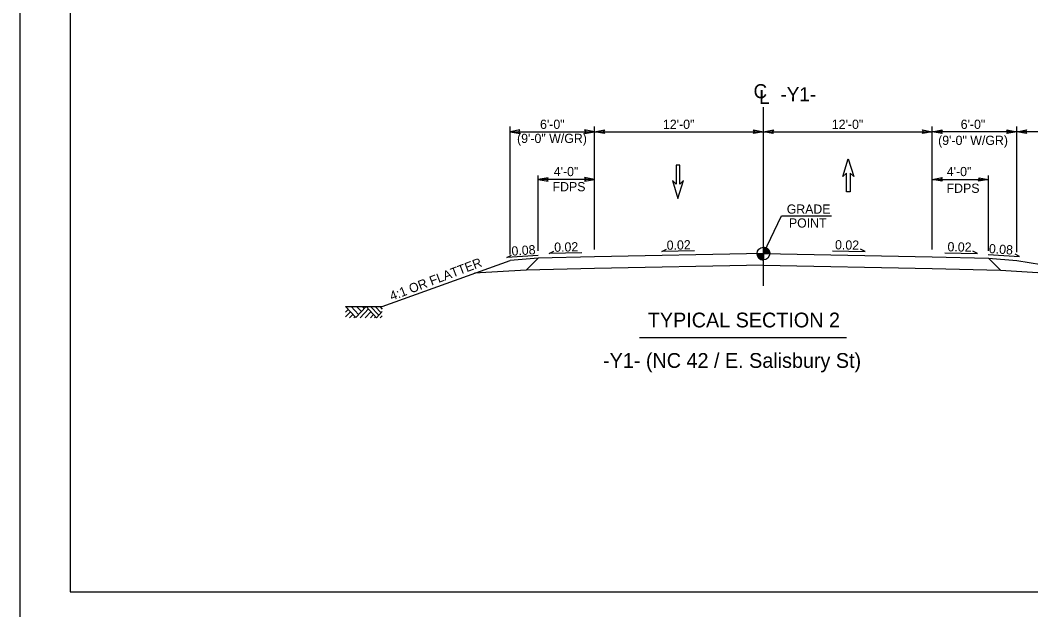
# Model space of a CAD drawing. Extents: x 1901670 to 1902225, y 193498 to 194278.
# Drawn here: x 1901670 to 1901741.8, y 194103.6 to 194145.5 of the extents above; entities that cross this region are included whole.
import ezdxf

# ---------------------------------------------------------------- set-up
doc = ezdxf.new("R2010")
doc.units = 0
for name, color, linetype in [('Old_Level_1', 7, 'Continuous'), ('Old_Level_10', 7, 'Continuous'), ('Old_Level_2', 7, 'Continuous'), ('Prop Dimension', 7, 'Continuous'), ('Prop Dimension Text', 7, 'Continuous'), ('Scratch_Level_0', 7, 'Continuous'), ('Typical Pavement Slope CELL', 7, 'Continuous'), ('Typical Terminator CELL', 7, 'Continuous'), ('Typical Text Grade Point CELL', 7, 'Continuous')]:
    doc.layers.add(name, color=color, linetype=linetype)

# ---------------------------------------------------------------- blocks, each defined once
blk = doc.blocks.new('TERMINATOR')
at = {"layer": 'Typical Terminator CELL'}
blk.add_lwpolyline([(-0.469, 0.081), (0, 0), (-0.471, -0.083), (-0.411, 0)], close=True, dxfattribs=at)

msp = doc.modelspace()

# ---------------------------------------------------------------- linework, layer by layer
at = {"layer": 'Old_Level_1'}
for p, q in [((1901722.78, 194126.59), (1901722.78, 194139.266)), ((1901740.78, 194128.994), (1901740.78, 194137.906)), ((1901704.55, 194128.596), (1901704.875, 194128.778)), ((1901707.565, 194128.887), (1901707.898, 194129.054)), ((1901709.881, 194128.936), (1901707.565, 194128.887)), ((1901722.78, 194128.886), (1901710.78, 194128.646)), ((1901715.557, 194129.028), (1901715.89, 194129.195)), ((1901717.872, 194129.077), (1901715.557, 194129.028)), ((1901722.33, 194128.886), (1901722.78, 194128.886)), ((1901722.779, 194128.436), (1901722.78, 194128.886)), ((1901722.78, 194128.886), (1901722.779, 194128.436)), ((1901722.78, 194128.886), (1901722.78, 194129.336)), ((1901723.23, 194128.886), (1901722.78, 194128.886)), ((1901722.78, 194128.886), (1901734.78, 194128.646)), ((1901727.688, 194129.077), (1901730.003, 194129.028)), ((1901730.003, 194129.028), (1901729.67, 194129.195)), ((1901735.68, 194128.936), (1901737.995, 194128.887)), ((1901737.995, 194128.887), (1901737.662, 194129.054)), ((1901738.751, 194128.809), (1901740.987, 194128.663)), ((1901740.987, 194128.663), (1901740.661, 194128.845)), ((1901706.785, 194128.742), (1901704.55, 194128.596)), ((1901706.78, 194128.566), (1901704.78, 194128.399)), ((1901705.93, 194127.715), (1901706.78, 194128.566)), ((1901710.78, 194128.646), (1901706.78, 194128.566)), ((1901722.78, 194128.052), (1901710.78, 194127.812)), ((1901722.764, 194128.053), (1901734.78, 194127.812)), ((1901734.78, 194128.646), (1901738.78, 194128.566)), ((1901739.631, 194127.715), (1901738.78, 194128.566)), ((1901738.78, 194128.566), (1901740.78, 194128.399)), ((1901740.78, 194128.399), (1901748.78, 194127.066)), ((1901705.93, 194127.715), (1901702.242, 194127.485)), ((1901710.78, 194127.812), (1901705.93, 194127.715)), ((1901734.78, 194127.812), (1901739.631, 194127.715)), ((1901739.631, 194127.715), (1901748.034, 194127.19)), ((1901693.087, 194125.115), (1901693.811, 194124.336)), ((1901693.087, 194124.714), (1901693.273, 194124.914)), ((1901693.087, 194124.381), (1901693.429, 194124.747)), ((1901693.375, 194124.318), (1901693.602, 194124.561)), ((1901693.478, 194125.124), (1901694.011, 194124.55)), ((1901693.811, 194124.336), (1901694.542, 194125.122)), ((1901693.876, 194125.123), (1901694.209, 194124.764)), ((1901694.121, 194124.319), (1901694.707, 194124.947)), ((1901694.278, 194125.123), (1901694.411, 194124.981)), ((1901694.491, 194124.319), (1901694.891, 194124.747)), ((1901694.542, 194125.122), (1901695.283, 194124.327)), ((1901694.857, 194124.319), (1901695.074, 194124.551)), ((1901694.864, 194125.124), (1901695.444, 194124.501)), ((1901695.197, 194125.123), (1901695.611, 194124.679)), ((1901695.283, 194124.327), (1901695.687, 194124.761)), ((1901695.517, 194125.123), (1901695.687, 194124.94)), ((1901695.553, 194124.318), (1901695.687, 194124.462)), ((1901693.686, 194124.318), (1901693.757, 194124.394)), ((1901695.152, 194124.318), (1901695.221, 194124.392)), ((1901713.977, 194122.915), (1901728.692, 194122.915))]:
    msp.add_line(p, q, dxfattribs=at)
for points in [[(1901722.332, 194128.886), (1901722.332, 194128.837)], [(1901722.341, 194128.886), (1901722.341, 194128.784)], [(1901722.35, 194128.886), (1901722.35, 194128.752)], [(1901722.359, 194128.886), (1901722.359, 194128.725)], [(1901722.368, 194128.886), (1901722.368, 194128.704)], [(1901722.377, 194128.886), (1901722.377, 194128.685)], [(1901722.386, 194128.886), (1901722.386, 194128.668)], [(1901722.395, 194128.886), (1901722.395, 194128.652)], [(1901722.404, 194128.886), (1901722.404, 194128.638)], [(1901722.413, 194128.886), (1901722.413, 194128.625)], [(1901722.422, 194128.886), (1901722.422, 194128.613)], [(1901722.431, 194128.886), (1901722.431, 194128.602)], [(1901722.44, 194128.886), (1901722.44, 194128.591)], [(1901722.449, 194128.886), (1901722.449, 194128.581)], [(1901722.458, 194128.886), (1901722.458, 194128.571)], [(1901722.467, 194128.886), (1901722.467, 194128.562)], [(1901722.476, 194128.886), (1901722.476, 194128.554)], [(1901722.485, 194128.886), (1901722.485, 194128.546)], [(1901722.494, 194128.886), (1901722.494, 194128.538)], [(1901722.503, 194128.886), (1901722.503, 194128.531)], [(1901722.512, 194128.886), (1901722.512, 194128.524)], [(1901722.521, 194128.886), (1901722.521, 194128.518)], [(1901722.53, 194128.886), (1901722.53, 194128.512)], [(1901722.539, 194128.886), (1901722.539, 194128.506)], [(1901722.548, 194128.886), (1901722.548, 194128.5)], [(1901722.557, 194128.886), (1901722.557, 194128.495)], [(1901722.566, 194128.886), (1901722.566, 194128.49)], [(1901722.575, 194128.886), (1901722.575, 194128.485)], [(1901722.584, 194128.886), (1901722.584, 194128.481)], [(1901722.593, 194128.886), (1901722.593, 194128.477)], [(1901722.602, 194128.886), (1901722.602, 194128.473)], [(1901722.611, 194128.886), (1901722.611, 194128.469)], [(1901722.62, 194128.886), (1901722.62, 194128.465)], [(1901722.629, 194128.886), (1901722.629, 194128.462)], [(1901722.638, 194128.886), (1901722.638, 194128.459)], [(1901722.647, 194128.886), (1901722.647, 194128.456)], [(1901722.656, 194128.886), (1901722.656, 194128.454)], [(1901722.665, 194128.886), (1901722.665, 194128.451)], [(1901722.674, 194128.886), (1901722.674, 194128.449)], [(1901722.683, 194128.886), (1901722.683, 194128.447)], [(1901722.692, 194128.886), (1901722.692, 194128.445)], [(1901722.701, 194128.886), (1901722.701, 194128.443)], [(1901722.71, 194128.886), (1901722.71, 194128.442)], [(1901722.719, 194128.886), (1901722.719, 194128.44)], [(1901722.728, 194128.886), (1901722.728, 194128.439)], [(1901722.737, 194128.886), (1901722.737, 194128.438)], [(1901722.746, 194128.886), (1901722.746, 194128.437)], [(1901722.755, 194128.886), (1901722.755, 194128.437)], [(1901722.764, 194128.886), (1901722.764, 194128.436)], [(1901722.773, 194128.886), (1901722.773, 194128.436), (1901722.773, 194128.436)], [(1901722.784, 194129.336), (1901722.784, 194129.336), (1901722.784, 194128.886)], [(1901722.793, 194129.336), (1901722.793, 194128.886)], [(1901722.802, 194129.335), (1901722.802, 194128.886)], [(1901722.811, 194129.335), (1901722.811, 194128.886)], [(1901722.82, 194129.334), (1901722.82, 194128.886)], [(1901722.829, 194129.333), (1901722.829, 194128.886)], [(1901722.838, 194129.332), (1901722.838, 194128.886)], [(1901722.847, 194129.331), (1901722.847, 194128.886)], [(1901722.856, 194129.33), (1901722.856, 194128.886)], [(1901722.865, 194129.328), (1901722.865, 194128.886)], [(1901722.874, 194129.326), (1901722.874, 194128.886)], [(1901722.883, 194129.324), (1901722.883, 194128.886)], [(1901722.892, 194129.322), (1901722.892, 194128.886)], [(1901722.901, 194129.319), (1901722.901, 194128.886)], [(1901722.91, 194129.317), (1901722.91, 194128.886)], [(1901722.919, 194129.314), (1901722.919, 194128.886)], [(1901722.928, 194129.311), (1901722.928, 194128.886)], [(1901722.937, 194129.308), (1901722.937, 194128.886)], [(1901722.946, 194129.304), (1901722.946, 194128.886)], [(1901722.955, 194129.3), (1901722.955, 194128.886)], [(1901722.964, 194129.296), (1901722.964, 194128.886)], [(1901722.973, 194129.292), (1901722.973, 194128.886)], [(1901722.982, 194129.288), (1901722.982, 194128.886)], [(1901722.991, 194129.283), (1901722.991, 194128.886)], [(1901723, 194129.278), (1901723, 194128.886)], [(1901723.009, 194129.273), (1901723.009, 194128.886)], [(1901723.018, 194129.268), (1901723.018, 194128.886)], [(1901723.027, 194129.262), (1901723.027, 194128.886)], [(1901723.036, 194129.256), (1901723.036, 194128.886)], [(1901723.045, 194129.249), (1901723.045, 194128.886)], [(1901723.054, 194129.243), (1901723.054, 194128.886)], [(1901723.063, 194129.236), (1901723.063, 194128.886)], [(1901723.072, 194129.228), (1901723.072, 194128.886)], [(1901723.081, 194129.22), (1901723.081, 194128.886)], [(1901723.09, 194129.212), (1901723.09, 194128.886)], [(1901723.099, 194129.203), (1901723.099, 194128.886)], [(1901723.108, 194129.194), (1901723.108, 194128.886)], [(1901723.117, 194129.184), (1901723.117, 194128.886)], [(1901723.126, 194129.173), (1901723.126, 194128.886)], [(1901723.135, 194129.162), (1901723.135, 194128.886)], [(1901723.144, 194129.15), (1901723.144, 194128.886)], [(1901723.153, 194129.137), (1901723.153, 194128.886)], [(1901723.162, 194129.123), (1901723.162, 194128.886)], [(1901723.171, 194129.108), (1901723.171, 194128.886)], [(1901723.18, 194129.092), (1901723.18, 194128.886)], [(1901723.189, 194129.073), (1901723.189, 194128.886)], [(1901723.198, 194129.052), (1901723.198, 194128.886)], [(1901723.207, 194129.027), (1901723.207, 194128.886)], [(1901723.216, 194128.996), (1901723.216, 194128.886)], [(1901723.225, 194128.95), (1901723.225, 194128.886)], [(1901693.087, 194125.123), (1901695.687, 194125.123)]]:
    msp.add_lwpolyline(points, dxfattribs=at)
msp.add_circle((1901722.78, 194128.886), 0.45, dxfattribs=at)
for start, end in [(179.99048, 269.99048), (359.99048, 89.99048)]:
    msp.add_arc((1901722.78, 194128.886), 0.45, start, end, dxfattribs=at)
at = {"layer": 'Old_Level_10'}
msp.add_lwpolyline([(1901673.525, 194104.872), (1901776.645, 194104.872), (1901776.645, 194184.208), (1901673.525, 194184.208)], close=True, dxfattribs=at)
at = {"layer": 'Prop Dimension'}
for p, q in [((1901710.78, 194130.215), (1901710.78, 194137.906)), ((1901710.78, 194137.536), (1901722.78, 194137.536)), ((1901722.78, 194137.536), (1901734.78, 194137.536)), ((1901734.78, 194130.215), (1901734.78, 194137.906))]:
    msp.add_line(p, q, dxfattribs=at)
for points in [[(1901729.206, 194134.344), (1901728.935, 194134.594), (1901728.935, 194133.261), (1901728.685, 194133.261), (1901728.685, 194134.594), (1901728.414, 194134.344), (1901728.81, 194135.615)], [(1901729.206, 194134.344), (1901728.935, 194134.594), (1901728.935, 194133.261), (1901728.685, 194133.261), (1901728.685, 194134.594), (1901728.414, 194134.344), (1901728.81, 194135.615)], [(1901717.104, 194134.066), (1901716.834, 194133.816), (1901716.834, 194135.149), (1901716.584, 194135.149), (1901716.584, 194133.816), (1901716.313, 194134.066), (1901716.709, 194132.795)], [(1901717.104, 194134.066), (1901716.834, 194133.816), (1901716.834, 194135.149), (1901716.584, 194135.149), (1901716.584, 194133.816), (1901716.313, 194134.066), (1901716.709, 194132.795)]]:
    msp.add_lwpolyline(points, close=True, dxfattribs=at)
at = {"layer": 'Prop Dimension Text'}
for p, q in [((1901704.78, 194129.052), (1901704.78, 194137.906)), ((1901704.78, 194128.809), (1901704.78, 194137.906)), ((1901704.78, 194137.536), (1901710.78, 194137.536)), ((1901710.78, 194129.162), (1901710.78, 194137.906)), ((1901734.78, 194129.162), (1901734.78, 194137.906)), ((1901740.78, 194137.536), (1901734.78, 194137.536)), ((1901748.78, 194137.536), (1901740.78, 194137.536)), ((1901706.78, 194129.072), (1901706.78, 194134.433)), ((1901710.78, 194134.15), (1901706.78, 194134.15)), ((1901734.78, 194134.15), (1901738.78, 194134.15)), ((1901738.78, 194129.072), (1901738.78, 194134.433))]:
    msp.add_line(p, q, dxfattribs=at)
at = {"layer": 'Scratch_Level_0'}
msp.add_lwpolyline([(1901669.969, 194187.31), (1901779.969, 194187.31), (1901779.969, 194102.31), (1901669.969, 194102.31)], close=True, dxfattribs=at)
at = {"layer": 'Typical Pavement Slope CELL'}
msp.add_line((1901695.687, 194125.123), (1901704.78, 194128.399), dxfattribs=at)
at = {"layer": 'Typical Text Grade Point CELL'}
for p, q in [((1901722.78, 194128.886), (1901724.076, 194131.559)), ((1901724.076, 194131.559), (1901727.614, 194131.559))]:
    msp.add_line(p, q, dxfattribs=at)

# ---------------------------------------------------------------- block references
at = {"layer": 'Prop Dimension', "xscale": 1.5, "rotation": 180}
for p, yscale in [((1901704.78, 194137.536), -1.5), ((1901710.78, 194137.536), 1.5), ((1901722.78, 194137.536), 1.5), ((1901734.78, 194137.536), 1.5), ((1901740.78, 194137.536), 1.5), ((1901706.78, 194134.15), -1.5), ((1901734.78, 194134.15), 1.5)]:
    msp.add_blockref('TERMINATOR', p, dxfattribs=dict(at, yscale=yscale))
at = {"layer": 'Prop Dimension', "xscale": 1.5}
for p, yscale in [((1901710.78, 194137.536), -1.5), ((1901722.78, 194137.536), 1.5), ((1901734.78, 194137.536), 1.5), ((1901740.78, 194137.536), 1.5), ((1901710.78, 194134.15), -1.5), ((1901738.78, 194134.15), 1.5)]:
    msp.add_blockref('TERMINATOR', p, dxfattribs=dict(at, yscale=yscale))

# ---------------------------------------------------------------- texts
at = {"layer": 'Old_Level_1'}
msp.add_text('4:1 OR FLATTER', height=0.656, rotation=20.83423, dxfattribs=at).set_placement((1901696.374, 194125.527))
msp.add_text('TYPICAL SECTION 2', height=1.05, dxfattribs=at).set_placement((1901714.566, 194123.64))
at = {"layer": 'Old_Level_2'}
msp.add_text('C', height=1, dxfattribs=at).set_placement((1901722.079, 194139.912))
for s, height, rotation, p in [('L', 1, 359.9469, (1901722.481, 194139.508)), ('-Y1-', 1, 359.9469, (1901723.995, 194139.699)), ('0.08', 0.656, 3.71657, (1901704.9, 194128.73)), ('0.02', 0.656, 1.19158, (1901707.921, 194129.006)), ('0.02', 0.656, 1.19158, (1901715.913, 194129.147)), ('0.02', 0.656, 358.80842, (1901727.865, 194129.184)), ('0.02', 0.656, 358.80842, (1901735.857, 194129.043)), ('0.08', 0.656, 356.28343, (1901738.787, 194128.918))]:
    msp.add_text(s, height=height, rotation=rotation, dxfattribs=at).set_placement(p)
at = {"layer": 'Prop Dimension'}
for p in [(1901715.643, 194137.734), (1901727.643, 194137.734)]:
    msp.add_text('12\'-0" ', height=0.656, dxfattribs=at).set_placement(p)
at = {"layer": 'Prop Dimension Text'}
for s, height, p in [('6\'-0"', 0.656, (1901706.907, 194137.734)), ('6\'-0"', 0.656, (1901736.799, 194137.734)), ('(9\'-0" W/GR)', 0.656, (1901705.274, 194136.733)), ('(9\'-0" W/GR)', 0.656, (1901735.196, 194136.594)), ('4\'-0"', 0.656, (1901707.883, 194134.379)), ('FDPS', 0.656, (1901707.796, 194133.305)), ('FDPS', 0.656, (1901735.797, 194133.194)), ('-Y1- (NC 42 / E. Salisbury St) ', 1.05, (1901711.388, 194120.767))]:
    msp.add_text(s, height=height, dxfattribs=at).set_placement(p)
msp.add_text('4\'-0"', height=0.656, rotation=360, dxfattribs=at).set_placement((1901735.813, 194134.379))
at = {"layer": 'Typical Text Grade Point CELL'}
for s, p in [('GRADE', (1901724.44, 194131.715)), ('POINT', (1901724.597, 194130.727))]:
    msp.add_text(s, height=0.6525, dxfattribs=at).set_placement(p)

doc.saveas('drawing.dxf')
